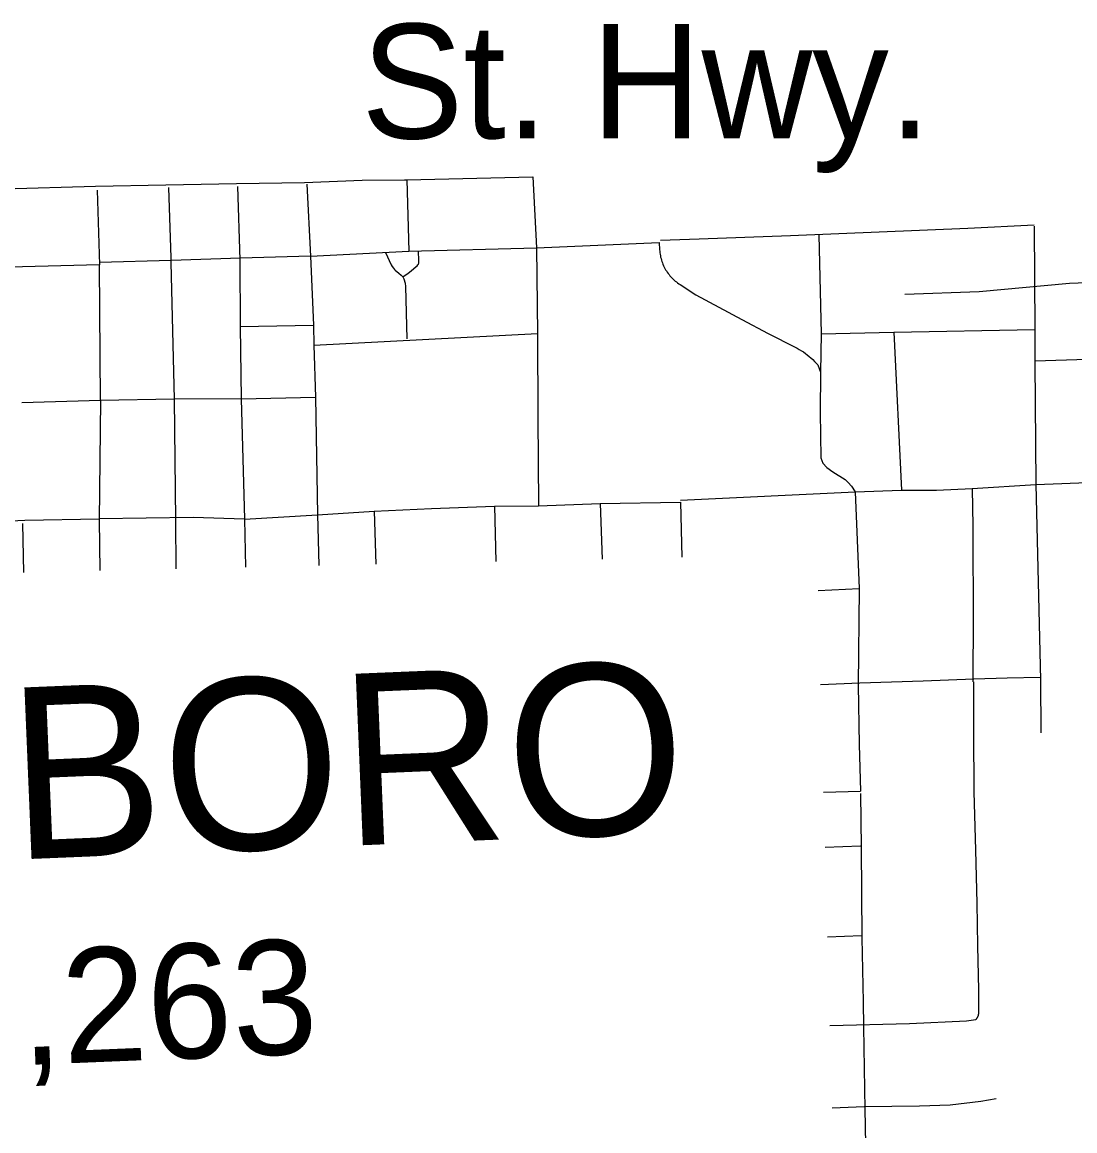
# Model space of a CAD drawing. Extents: x 309348 to 309445, y 336383 to 336484.
# Drawn here: x 309348.736 to 309349.513, y 336399.18 to 336399.998 of the extents above; entities that cross this region are included whole.
import ezdxf

# ---------------------------------------------------------------- set-up
doc = ezdxf.new("R2010")
doc.units = 0
doc.layers.add('R_Annotation', color=7, linetype='Continuous')

msp = doc.modelspace()

# ---------------------------------------------------------------- linework, layer by layer
at = {"layer": 'R_Annotation'}
for points in [[(309349.81032, 336399.99517), (309349.78125, 336399.95248), (309349.75697, 336399.93426), (309349.75394, 336399.92819), (309349.75495, 336399.9029), (309349.75596, 336399.84218), (309349.75394, 336399.82903), (309349.74483, 336399.81992), (309349.72561, 336399.81688), (309349.63759, 336399.8098), (309349.50909, 336399.80474), (309349.44232, 336399.79867), (309349.38768, 336399.79665)], [(309349.02015, 336399.88138), (309349.11309, 336399.88355)], [(309349.11309, 336399.88355), (309349.11569, 336399.83108)], [(309348.56447, 336399.87), (309348.63987, 336399.87254), (309348.72276, 336399.8746), (309348.79044, 336399.87658), (309348.8422, 336399.87769), (309348.89445, 336399.87872), (309348.94465, 336399.87949), (309348.98712, 336399.88104), (309349.02015, 336399.88138)], [(309348.84415, 336399.87561), (309348.8459, 336399.82388), (309348.84599, 336399.82044)], [(309348.89524, 336399.87633), (309348.89689, 336399.8222)], [(309348.94645, 336399.87808), (309348.94906, 336399.82498)], [(309349.0185, 336399.88129), (309349.02015, 336399.88138)], [(309349.02015, 336399.88138), (309349.02158, 336399.82864)], [(309348.79169, 336399.87363), (309348.79338, 336399.81874)], [(309349.48299, 336399.84783), (309349.43416, 336399.84554), (309349.30326, 336399.83995), (309349.23584, 336399.83765), (309349.20722, 336399.83666)], [(309349.48301, 336399.84719), (309349.48354, 336399.77091)], [(309349.11569, 336399.83108), (309349.20636, 336399.83502)], [(309349.20636, 336399.83502), (309349.20666, 336399.82974), (309349.20673, 336399.82864), (309349.20685, 336399.82754), (309349.207, 336399.82644), (309349.20719, 336399.82535), (309349.20742, 336399.82427), (309349.20769, 336399.8232), (309349.20799, 336399.82213), (309349.20832, 336399.82108), (309349.2087, 336399.82004), (309349.20911, 336399.81901), (309349.20955, 336399.818), (309349.21003, 336399.81701), (309349.21054, 336399.81603), (309349.21109, 336399.81506), (309349.21166, 336399.81412), (309349.21227, 336399.8132), (309349.21292, 336399.8123), (309349.21359, 336399.81142), (309349.21429, 336399.81057), (309349.21502, 336399.80974), (309349.21578, 336399.80894), (309349.21656, 336399.80816), (309349.21737, 336399.80741), (309349.21821, 336399.80669), (309349.21907, 336399.806), (309349.21996, 336399.80534), (309349.22086, 336399.80471), (309349.22179, 336399.80411), (309349.23336, 336399.79655), (309349.26734, 336399.77825), (309349.28673, 336399.76786), (309349.3066, 336399.75793), (309349.30818, 336399.75711), (309349.30974, 336399.75623), (309349.31126, 336399.7553), (309349.31275, 336399.75432), (309349.31421, 336399.75328), (309349.31562, 336399.7522), (309349.31701, 336399.75107), (309349.31835, 336399.7499), (309349.31965, 336399.74868), (309349.32091, 336399.74741), (309349.32213, 336399.74611), (309349.3233, 336399.74476), (309349.32541, 336399.73948)], [(309349.32407, 336399.84084), (309349.32583, 336399.76771)], [(309348.94906, 336399.82498), (309349.02158, 336399.82864)], [(309349.00431, 336399.82777), (309349.00864, 336399.81861), (309349.00938, 336399.8174), (309349.01029, 336399.81605), (309349.01096, 336399.81518), (309349.01152, 336399.81464), (309349.01413, 336399.8125), (309349.01597, 336399.81112), (309349.01719, 336399.80989), (309349.01796, 336399.8082), (309349.01888, 336399.80498), (309349.01903, 336399.80268), (309349.02014, 336399.76397)], [(309349.01719, 336399.80989), (309349.0211, 336399.81254), (309349.0234, 336399.81422), (309349.02533, 336399.81583), (309349.02674, 336399.81712), (309349.02769, 336399.81801), (309349.02824, 336399.81854), (309349.02844, 336399.81884), (309349.02862, 336399.81919), (309349.02877, 336399.81947), (309349.02887, 336399.81981), (309349.02896, 336399.82021), (309349.02899, 336399.82068), (309349.02899, 336399.8218), (309349.02867, 336399.82882)], [(309349.02158, 336399.82864), (309349.11569, 336399.83108)], [(309349.11569, 336399.83108), (309349.11665, 336399.76787)], [(309348.79338, 336399.81874), (309348.56562, 336399.81282)], [(309348.94906, 336399.82498), (309348.89748, 336399.82348), (309348.84623, 336399.82176), (309348.79333, 336399.82031)], [(309348.79415, 336399.7185), (309348.79338, 336399.81874)], [(309348.84599, 336399.82044), (309348.84847, 336399.71947)], [(309348.89689, 336399.8222), (309348.89706, 336399.77314)], [(309348.94906, 336399.82498), (309348.9512, 336399.77423)], [(309348.89706, 336399.77314), (309348.9512, 336399.77423)], [(309348.89706, 336399.77314), (309348.89798, 336399.71973)], [(309348.9512, 336399.77423), (309348.95162, 336399.75942)], [(309349.32583, 336399.76771), (309349.37948, 336399.76888)], [(309349.37948, 336399.76888), (309349.48354, 336399.77091)], [(309349.37948, 336399.76888), (309349.38519, 336399.65242)], [(309349.48354, 336399.77091), (309349.4835, 336399.74671)], [(309348.95162, 336399.75942), (309349.11665, 336399.76787)], [(309349.11665, 336399.76787), (309349.1168, 336399.70627), (309349.11739, 336399.64089)], [(309349.32583, 336399.76771), (309349.32541, 336399.73948)], [(309349.4835, 336399.74785), (309349.53778, 336399.74961), (309349.59999, 336399.75165), (309349.67945, 336399.75356), (309349.75944, 336399.75778), (309349.78719, 336399.75983), (309349.81668, 336399.76012), (309349.87217, 336399.76363), (309349.87801, 336399.76392), (309349.92386, 336399.76626), (309349.97147, 336399.76801)], [(309348.95162, 336399.75942), (309348.95272, 336399.72089)], [(309349.4835, 336399.74671), (309349.48431, 336399.65644)], [(309349.32541, 336399.73948), (309349.3251, 336399.70958), (309349.32556, 336399.67628), (309349.32696, 336399.67225), (309349.33006, 336399.669), (309349.33455, 336399.6659), (309349.34353, 336399.66032), (309349.34585, 336399.658), (309349.34818, 336399.65521), (309349.35095, 336399.65105)], [(309348.89798, 336399.71973), (309348.84847, 336399.71947)], [(309348.89798, 336399.71973), (309348.95272, 336399.72089)], [(309348.89798, 336399.71973), (309348.90028, 336399.6311)], [(309348.95272, 336399.72089), (309348.95409, 336399.6343)], [(309348.79415, 336399.7185), (309348.73601, 336399.71681)], [(309348.79415, 336399.7185), (309348.793, 336399.63026)], [(309348.84847, 336399.71947), (309348.79415, 336399.7185)], [(309348.84847, 336399.71947), (309348.84944, 336399.63031)], [(309349.4372, 336399.65371), (309349.48431, 336399.65644)], [(309349.48431, 336399.65644), (309349.56679, 336399.65984)], [(309349.48431, 336399.65644), (309349.48758, 336399.51246)], [(309349.22202, 336399.64488), (309349.35095, 336399.65105)], [(309349.35095, 336399.65105), (309349.38519, 336399.65242)], [(309349.35095, 336399.65105), (309349.35379, 336399.57993)], [(309349.38519, 336399.65242), (309349.41105, 336399.6524), (309349.4372, 336399.65371)], [(309349.4372, 336399.65371), (309349.43774, 336399.62579), (309349.4378, 336399.60356), (309349.4379, 336399.57417), (309349.438, 336399.55933), (309349.43781, 336399.51099)], [(309348.99608, 336399.63689), (309349.03822, 336399.63891), (309349.08477, 336399.6406)], [(309349.08477, 336399.6406), (309349.11739, 336399.64089)], [(309349.08477, 336399.6406), (309349.08573, 336399.5997)], [(309349.11739, 336399.64089), (309349.16277, 336399.6425)], [(309349.16277, 336399.6425), (309349.22209, 336399.64349)], [(309349.16277, 336399.6425), (309349.16414, 336399.60149)], [(309349.22209, 336399.64349), (309349.22297, 336399.60283)], [(309348.56913, 336399.62434), (309348.63376, 336399.62699), (309348.68011, 336399.62748), (309348.73828, 336399.63014), (309348.79301, 336399.63128)], [(309348.793, 336399.63026), (309348.79361, 336399.59303)], [(309348.90028, 336399.6311), (309348.86255, 336399.63215), (309348.79301, 336399.63128)], [(309348.84944, 336399.63031), (309348.84976, 336399.59431)], [(309348.90028, 336399.6311), (309348.95409, 336399.6343)], [(309348.90028, 336399.6311), (309348.90109, 336399.59548)], [(309348.95409, 336399.6343), (309348.99608, 336399.63689)], [(309348.95409, 336399.6343), (309348.95485, 336399.60646), (309348.95515, 336399.59672)], [(309348.99608, 336399.63689), (309348.99734, 336399.59768)], [(309348.73657, 336399.62778), (309348.73726, 336399.59174)], [(309349.32354, 336399.57837), (309349.35379, 336399.57993)], [(309349.35379, 336399.57993), (309349.35327, 336399.50839)], [(309349.48754, 336399.51412), (309349.46316, 336399.51355), (309349.43853, 336399.51282), (309349.40122, 336399.51134), (309349.35434, 336399.50987), (309349.32544, 336399.50875)], [(309349.35327, 336399.50839), (309349.35385, 336399.46482), (309349.35479, 336399.43029)], [(309349.43824, 336399.511), (309349.43817, 336399.47378), (309349.43857, 336399.42976), (309349.43977, 336399.38673), (309349.44062, 336399.34773), (309349.4412, 336399.3162), (309349.44196, 336399.28358), (309349.44196, 336399.26801), (309349.44198, 336399.26772), (309349.442, 336399.26743), (309349.442, 336399.26714), (309349.44199, 336399.26685), (309349.44197, 336399.26656), (309349.44195, 336399.26627), (309349.44191, 336399.26598), (309349.44187, 336399.26569), (309349.44181, 336399.26541), (309349.44174, 336399.26512), (309349.44167, 336399.26484), (309349.44159, 336399.26457), (309349.44149, 336399.26429), (309349.44139, 336399.26402), (309349.44128, 336399.26375), (309349.44116, 336399.26349), (309349.44103, 336399.26323), (309349.44089, 336399.26297), (309349.44074, 336399.26272), (309349.44058, 336399.26248), (309349.44042, 336399.26224), (309349.44025, 336399.262), (309349.44007, 336399.26178), (309349.43988, 336399.26155)], [(309349.48758, 336399.51246), (309349.4879, 336399.47336)], [(309349.3276, 336399.42961), (309349.35479, 336399.43029)], [(309349.35483, 336399.42846), (309349.3554, 336399.38872)], [(309349.3549, 336399.38965), (309349.32871, 336399.38875)], [(309349.3554, 336399.38872), (309349.35591, 336399.322)], [(309349.35563, 336399.32347), (309349.33052, 336399.32261)], [(309349.35591, 336399.322), (309349.35682, 336399.27481), (309349.3571, 336399.25654)], [(309349.43988, 336399.26155), (309349.4332, 336399.2606), (309349.39092, 336399.25876), (309349.33231, 336399.25706)], [(309349.3571, 336399.25654), (309349.35801, 336399.1955)], [(309349.33395, 336399.19674), (309349.35754, 336399.19769), (309349.39843, 336399.19825), (309349.42108, 336399.1988), (309349.44373, 336399.20156), (309349.45506, 336399.2035)], [(309349.35801, 336399.1955), (309349.3582, 336399.18326), (309349.3592, 336399.1257)]]:
    msp.add_lwpolyline(points, dxfattribs=at)

# ---------------------------------------------------------------- texts
msp.add_text('St. Hwy.', height=0.084508, dxfattribs=at).set_placement((309348.98647, 336399.91189))
for s, height, p in [('JONESBORO', 0.126643, (309348.16519, 336399.35639)), ('Pop. 67,263', 0.0845084, (309348.34643, 336399.21197))]:
    msp.add_text(s, height=height, rotation=2.36951, dxfattribs=at).set_placement(p)

doc.saveas('drawing.dxf')
